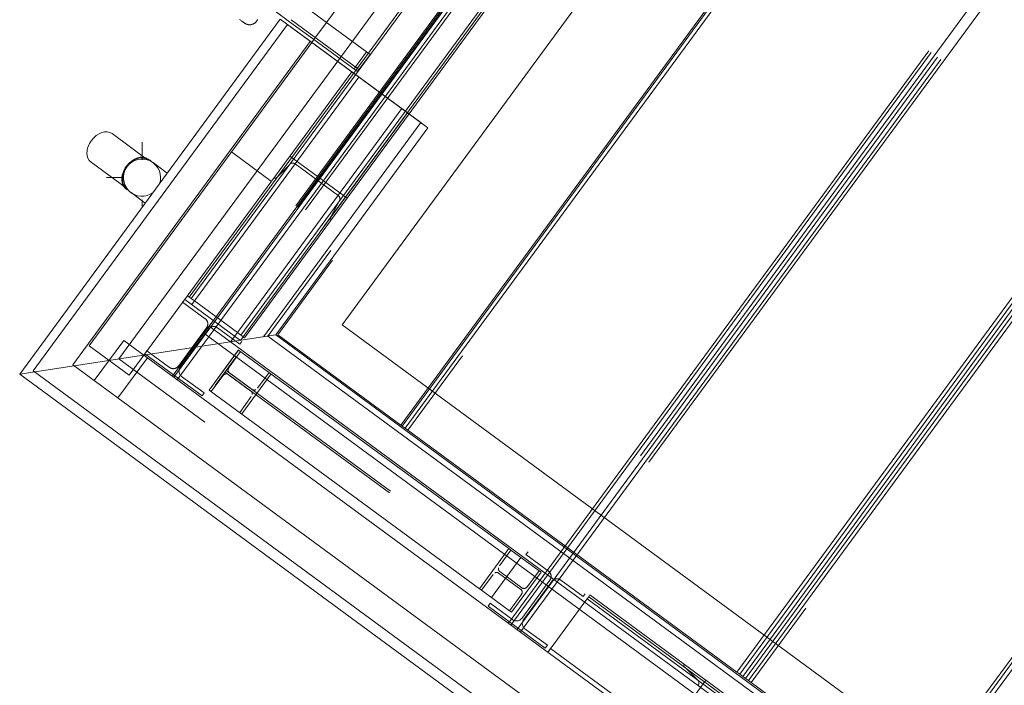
# Model space of a CAD drawing. Header units: metres. Extents: x 135583 to 135939, y 457896 to 458258.
# Tile 509 of 599: x 135670.48 to 135673.25, y 458150.51 to 458152.38. Entities that reach past the tile are written whole.
import ezdxf

# ---------------------------------------------------------------- set-up
doc = ezdxf.new("R2010")
doc.units = ezdxf.units.M
doc.linetypes.add('Hidden', pattern=[4, 2, -2])
doc.layers.add('NIEUWE INSTALLATIE', color=250, linetype='Continuous', lineweight=0)

msp = doc.modelspace()

# ---------------------------------------------------------------- linework, layer by layer
at = {"layer": 'NIEUWE INSTALLATIE', "linetype": 'Hidden'}
for p, q in [((135670.7588, 458151.4252), (135675.4362, 458157.7917)), ((135670.7588, 458151.4252), (135675.4362, 458157.7917)), ((135673.7241, 458154.9547), (135671.1782, 458151.4894)), ((135673.7241, 458154.9547), (135671.1782, 458151.4894)), ((135673.7241, 458154.9547), (135671.1782, 458151.4894)), ((135673.7241, 458154.9547), (135671.1782, 458151.4894)), ((135673.7284, 458154.9267), (135671.2062, 458151.4936)), ((135673.7284, 458154.9267), (135671.2062, 458151.4936)), ((135671.5527, 458151.239), (135674.0749, 458154.6721)), ((135671.5527, 458151.239), (135674.0749, 458154.6721)), ((135671.5567, 458151.2361), (135674.079, 458154.6692)), ((135671.5567, 458151.2361), (135674.079, 458154.6692)), ((135671.5648, 458151.2302), (135674.087, 458154.6633)), ((135671.5648, 458151.2302), (135674.087, 458154.6633)), ((135674.095, 458154.6574), (135671.5728, 458151.2243)), ((135674.095, 458154.6574), (135671.5728, 458151.2243)), ((135672.4996, 458150.5434), (135675.0219, 458153.9764)), ((135672.4996, 458150.5434), (135675.0219, 458153.9764)), ((135672.5077, 458150.5375), (135675.0299, 458153.9706)), ((135672.5077, 458150.5375), (135675.0299, 458153.9706)), ((135672.5158, 458150.5315), (135675.038, 458153.9646)), ((135672.5158, 458150.5315), (135675.038, 458153.9646)), ((135672.5238, 458150.5256), (135675.046, 458153.9587)), ((135672.5238, 458150.5256), (135675.046, 458153.9587)), ((135672.5319, 458150.5197), (135675.0541, 458153.9528)), ((135672.5319, 458150.5197), (135675.0541, 458153.9528)), ((135675.0621, 458153.9469), (135672.5399, 458150.5138)), ((135675.0621, 458153.9469), (135672.5399, 458150.5138)), ((135670.9565, 458151.5997), (135672.3684, 458153.5215)), ((135670.9565, 458151.5997), (135672.3684, 458153.5215)), ((135670.9622, 458151.5956), (135672.374, 458153.5173)), ((135670.9622, 458151.5956), (135672.374, 458153.5173)), ((135670.9134, 458151.3737), (135672.4527, 458153.469)), ((135670.9134, 458151.3737), (135672.4527, 458153.469)), ((135670.9226, 458151.3669), (135672.462, 458153.4622)), ((135670.9226, 458151.3669), (135672.462, 458153.4622)), ((135671.013, 458151.5178), (135672.4487, 458153.472)), ((135671.013, 458151.5178), (135672.4487, 458153.472)), ((135672.4413, 458153.4679), (135671.0294, 458151.5462)), ((135672.4413, 458153.4679), (135671.0294, 458151.5462)), ((135672.447, 458153.4637), (135671.0352, 458151.542)), ((135672.447, 458153.4637), (135671.0352, 458151.542)), ((135672.4688, 458153.4572), (135670.9295, 458151.3619)), ((135672.4688, 458153.4572), (135670.9295, 458151.3619)), ((135671.1024, 458151.4926), (135672.5143, 458153.4143)), ((135671.1024, 458151.4926), (135672.5143, 458153.4143)), ((135672.5199, 458153.4101), (135671.1081, 458151.4884)), ((135672.5199, 458153.4101), (135671.1081, 458151.4884)), ((135671.1129, 458151.4849), (135672.5247, 458153.4066)), ((135671.1129, 458151.4849), (135672.5247, 458153.4066)), ((135671.8562, 458150.681), (135673.3956, 458152.7763)), ((135671.8562, 458150.681), (135673.3956, 458152.7763)), ((135671.8631, 458150.676), (135673.4024, 458152.7713)), ((135671.8631, 458150.676), (135673.4024, 458152.7713)), ((135673.4117, 458152.7644), (135671.8724, 458150.6692)), ((135673.4117, 458152.7644), (135671.8724, 458150.6692)), ((135671.8804, 458150.6633), (135673.4198, 458152.7585)), ((135671.8804, 458150.6633), (135673.4198, 458152.7585)), ((135671.8897, 458150.6564), (135673.4291, 458152.7517)), ((135671.8897, 458150.6564), (135673.4291, 458152.7517)), ((135673.4359, 458152.7467), (135671.8965, 458150.6514)), ((135673.4359, 458152.7467), (135671.8965, 458150.6514)), ((135671.3394, 458152.376), (135671.275, 458152.4233)), ((135671.3394, 458152.376), (135671.275, 458152.4233)), ((135671.3081, 458152.3333), (135671.2437, 458152.3806)), ((135671.3081, 458152.3333), (135671.2437, 458152.3806)), ((135671.3081, 458152.3333), (135671.2437, 458152.3806)), ((135671.3081, 458152.3333), (135671.2437, 458152.3806)), ((135671.2334, 458152.3668), (135670.5172, 458151.3918)), ((135671.2334, 458152.3668), (135670.5172, 458151.3918)), ((135671.2334, 458152.3668), (135671.2335, 458152.3669)), ((135671.2334, 458152.3668), (135671.2335, 458152.3669)), ((135671.609, 458152.0909), (135671.2334, 458152.3668)), ((135671.609, 458152.0909), (135671.2334, 458152.3668)), ((135671.2395, 458152.375), (135671.3039, 458152.3277)), ((135671.2395, 458152.375), (135671.3039, 458152.3277)), ((135671.308, 458152.3247), (135671.3435, 458152.373)), ((135671.308, 458152.3247), (135671.3435, 458152.373)), ((135671.4349, 458152.2402), (135671.3081, 458152.3333)), ((135671.4349, 458152.2402), (135671.3081, 458152.3333)), ((135671.2979, 458152.3194), (135670.629, 458151.4089)), ((135671.2979, 458152.3194), (135670.629, 458151.4089)), ((135670.6745, 458151.4624), (135671.3021, 458152.3166)), ((135670.6745, 458151.4624), (135671.3021, 458152.3166)), ((135671.298, 458152.3195), (135671.2979, 458152.3194)), ((135671.298, 458152.3195), (135671.2979, 458152.3194)), ((135671.4563, 458152.2901), (135671.4208, 458152.2418)), ((135671.4563, 458152.2901), (135671.4208, 458152.2418)), ((135671.4149, 458152.2337), (135670.7873, 458151.3795)), ((135671.4149, 458152.2337), (135670.7873, 458151.3795)), ((135670.9643, 458151.5783), (135671.435, 458152.2189)), ((135670.9643, 458151.5783), (135671.435, 458152.2189)), ((135671.5559, 458152.1301), (135671.0852, 458151.4894)), ((135671.5559, 458152.1301), (135671.0852, 458151.4894)), ((135671.1286, 458151.5147), (135671.5719, 458152.1181)), ((135671.1286, 458151.5147), (135671.5719, 458152.1181)), ((135671.1656, 458151.4874), (135671.609, 458152.0909)), ((135671.1656, 458151.4874), (135671.609, 458152.0909)), ((135672.8233, 458149.9705), (135674.3627, 458152.0658)), ((135672.8233, 458149.9705), (135674.3627, 458152.0658)), ((135672.8301, 458149.9655), (135674.3695, 458152.0608)), ((135672.8301, 458149.9655), (135674.3695, 458152.0608)), ((135674.3788, 458152.054), (135672.8394, 458149.9587)), ((135674.3788, 458152.054), (135672.8394, 458149.9587)), ((135671.0755, 458152.0082), (135671.1883, 458151.9253)), ((135671.0755, 458152.0082), (135671.1883, 458151.9253)), ((135671.4014, 458151.8776), (135671.2402, 458151.996)), ((135671.4014, 458151.8776), (135671.2402, 458151.996)), ((135671.2042, 458151.9368), (135671.2389, 458151.9722)), ((135671.2042, 458151.9368), (135671.2389, 458151.9722)), ((135671.2549, 458151.9746), (135671.3766, 458151.8852)), ((135671.2549, 458151.9746), (135671.3766, 458151.8852)), ((135671.3791, 458151.8692), (135671.3557, 458151.8255)), ((135671.3791, 458151.8692), (135671.3557, 458151.8255)), ((135670.9565, 458151.5997), (135670.9517, 458151.6033)), ((135670.9565, 458151.5997), (135670.9517, 458151.6033)), ((135670.9442, 458151.5931), (135670.9383, 458151.585)), ((135670.9442, 458151.5931), (135670.9383, 458151.585)), ((135670.9383, 458151.585), (135671.0017, 458151.5384)), ((135670.9383, 458151.585), (135671.0017, 458151.5384)), ((135671.1013, 458151.4776), (135670.9442, 458151.5931)), ((135671.1013, 458151.4776), (135670.9442, 458151.5931)), ((135670.9622, 458151.5956), (135670.9565, 458151.5997)), ((135670.9622, 458151.5956), (135670.9565, 458151.5997)), ((135670.9715, 458151.5888), (135670.9622, 458151.5956)), ((135670.9715, 458151.5888), (135670.9622, 458151.5956)), ((135670.9718, 458151.5885), (135670.9715, 458151.5888)), ((135670.9718, 458151.5885), (135670.9715, 458151.5888)), ((135671.0927, 458151.4997), (135670.9719, 458151.5885)), ((135671.0927, 458151.4997), (135670.9719, 458151.5885)), ((135670.9982, 458151.4976), (135671.0129, 458151.5177)), ((135670.9982, 458151.4976), (135671.0129, 458151.5177)), ((135671.0129, 458151.5177), (135680.6836, 458144.4129)), ((135671.0129, 458151.5177), (135680.6836, 458144.4129)), ((135671.0056, 458151.5132), (135670.9262, 458151.4052)), ((135671.0056, 458151.5132), (135670.9262, 458151.4052)), ((135670.9315, 458151.4014), (135671.0108, 458151.5094)), ((135670.9315, 458151.4014), (135671.0108, 458151.5094)), ((135670.9389, 458151.417), (135670.9981, 458151.4976)), ((135670.9389, 458151.417), (135670.9981, 458151.4976)), ((135670.9981, 458151.4976), (135680.6688, 458144.3927)), ((135670.9981, 458151.4976), (135680.6688, 458144.3927)), ((135671.036, 458151.5132), (135671.0994, 458151.4666)), ((135671.036, 458151.5132), (135671.0994, 458151.4666)), ((135671.0931, 458151.4994), (135671.0928, 458151.4996)), ((135671.0931, 458151.4994), (135671.0928, 458151.4996)), ((135671.1024, 458151.4926), (135671.0931, 458151.4994)), ((135671.1024, 458151.4926), (135671.0931, 458151.4994)), ((135671.1286, 458151.5147), (135671.1013, 458151.4776)), ((135671.1286, 458151.5147), (135671.1013, 458151.4776)), ((135671.1081, 458151.4884), (135671.1024, 458151.4926)), ((135671.1081, 458151.4884), (135671.1024, 458151.4926)), ((135671.2062, 458151.4936), (135671.5527, 458151.239)), ((135671.2062, 458151.4936), (135671.5527, 458151.239)), ((135670.7873, 458151.3795), (135670.6745, 458151.4624)), ((135670.7873, 458151.3795), (135670.6745, 458151.4624)), ((135670.6894, 458151.3645), (135670.7723, 458151.4774)), ((135670.6894, 458151.3645), (135670.7723, 458151.4774)), ((135670.7723, 458151.4774), (135680.717, 458144.1712)), ((135670.7723, 458151.4774), (135680.717, 458144.1712)), ((135671.0734, 458151.4733), (135671.0852, 458151.4894)), ((135671.0734, 458151.4733), (135671.0852, 458151.4894)), ((135671.0994, 458151.4666), (135671.1054, 458151.4746)), ((135671.0994, 458151.4666), (135671.1054, 458151.4746)), ((135680.6003, 458144.4989), (135671.1013, 458151.4776)), ((135680.6003, 458144.4989), (135671.1013, 458151.4776)), ((135671.1129, 458151.4849), (135671.1081, 458151.4884)), ((135671.1129, 458151.4849), (135671.1081, 458151.4884)), ((135680.609, 458144.5496), (135671.1656, 458151.4874)), ((135680.609, 458144.5496), (135671.1656, 458151.4874)), ((135671.1782, 458151.4894), (135680.6071, 458144.5621)), ((135671.1782, 458151.4894), (135680.6071, 458144.5621)), ((135671.1782, 458151.4894), (135680.6071, 458144.5621)), ((135671.1782, 458151.4894), (135680.6071, 458144.5621)), ((135670.8376, 458151.448), (135670.8317, 458151.4399)), ((135670.8376, 458151.448), (135670.8317, 458151.4399)), ((135670.8317, 458151.4399), (135670.9929, 458151.3215)), ((135670.8317, 458151.4399), (135670.9929, 458151.3215)), ((135670.9011, 458151.4014), (135670.8376, 458151.448)), ((135670.9011, 458151.4014), (135670.8376, 458151.448)), ((135671.0958, 458151.4506), (135671.0129, 458151.3378)), ((135671.0958, 458151.4506), (135671.0129, 458151.3378)), ((135671.0131, 458151.3377), (135671.096, 458151.4505)), ((135671.0131, 458151.3377), (135671.096, 458151.4505)), ((135671.069, 458151.4018), (135671.1017, 458151.4463)), ((135671.069, 458151.4018), (135671.1017, 458151.4463)), ((135671.096, 458151.4505), (135671.0958, 458151.4506)), ((135671.096, 458151.4505), (135671.0958, 458151.4506)), ((135671.8573, 458150.8912), (135671.096, 458151.4505)), ((135671.8573, 458150.8912), (135671.096, 458151.4505)), ((135670.629, 458151.4089), (135680.6905, 458144.0169)), ((135670.629, 458151.4089), (135680.6905, 458144.0169)), ((135670.7561, 458151.3156), (135670.839, 458151.4284)), ((135670.7561, 458151.3156), (135670.839, 458151.4284)), ((135670.7588, 458151.4252), (135671.0006, 458151.2476)), ((135670.7588, 458151.4252), (135671.0006, 458151.2476)), ((135670.9241, 458151.3968), (135670.9389, 458151.417)), ((135670.9241, 458151.3968), (135670.9389, 458151.417)), ((135680.6096, 458144.3122), (135670.9389, 458151.417)), ((135680.6096, 458144.3122), (135670.9389, 458151.417)), ((135671.0298, 458151.3503), (135671.089, 458151.4309)), ((135671.0298, 458151.3503), (135671.089, 458151.4309)), ((135670.5172, 458151.3918), (135680.7076, 458143.9051)), ((135670.5172, 458151.3918), (135680.7076, 458143.9051)), ((135670.9093, 458151.3767), (135670.9241, 458151.3968)), ((135670.9093, 458151.3767), (135670.9241, 458151.3968)), ((135680.5948, 458144.292), (135670.9241, 458151.3968)), ((135680.5948, 458144.292), (135670.9241, 458151.3968)), ((135674.7443, 458148.6798), (135671.0577, 458151.3883)), ((135674.7443, 458148.6798), (135671.0577, 458151.3883)), ((135674.7443, 458148.6798), (135671.0577, 458151.3883)), ((135674.7443, 458148.6798), (135671.0577, 458151.3883)), ((135674.7476, 458148.6843), (135671.061, 458151.3928)), ((135674.7476, 458148.6843), (135671.061, 458151.3928)), ((135674.7476, 458148.6843), (135671.061, 458151.3928)), ((135674.7476, 458148.6843), (135671.061, 458151.3928)), ((135671.0669, 458151.3816), (135671.1305, 458151.3349)), ((135671.0669, 458151.3816), (135671.1305, 458151.3349)), ((135671.1338, 458151.3393), (135671.0702, 458151.386)), ((135671.1338, 458151.3393), (135671.0702, 458151.386)), ((135671.1049, 458151.2703), (135671.1877, 458151.3831)), ((135671.1049, 458151.2703), (135671.1877, 458151.3831)), ((135671.1819, 458151.3874), (135671.1492, 458151.3429)), ((135671.1819, 458151.3874), (135671.1492, 458151.3429)), ((135670.9988, 458151.3296), (135670.9353, 458151.3762)), ((135670.9988, 458151.3296), (135670.9353, 458151.3762)), ((135671.0188, 458151.3335), (135671.0515, 458151.378)), ((135671.0188, 458151.3335), (135671.0515, 458151.378)), ((135670.9929, 458151.3215), (135670.9988, 458151.3296)), ((135670.9929, 458151.3215), (135670.9988, 458151.3296)), ((135671.0129, 458151.3378), (135671.0131, 458151.3377)), ((135671.0129, 458151.3378), (135671.0131, 458151.3377)), ((135671.0131, 458151.3377), (135671.7744, 458150.7784)), ((135671.0131, 458151.3377), (135671.7744, 458150.7784)), ((135671.1317, 458151.3191), (135671.099, 458151.2746)), ((135671.1317, 458151.3191), (135671.099, 458151.2746)), ((135680.4295, 458144.3204), (135671.0006, 458151.2476)), ((135680.4295, 458144.3204), (135671.0006, 458151.2476)), ((135671.5567, 458151.2361), (135671.5527, 458151.239)), ((135671.5567, 458151.2361), (135671.5527, 458151.239)), ((135671.5648, 458151.2302), (135671.5567, 458151.2361)), ((135671.5648, 458151.2302), (135671.5567, 458151.2361)), ((135671.5728, 458151.2243), (135671.5648, 458151.2302)), ((135671.5728, 458151.2243), (135671.5648, 458151.2302)), ((135671.5728, 458151.2243), (135672.4996, 458150.5434)), ((135671.5728, 458151.2243), (135672.4996, 458150.5434)), ((135671.8573, 458150.8912), (135671.7744, 458150.7784)), ((135671.8573, 458150.8912), (135671.7744, 458150.7784)), ((135671.8304, 458150.8424), (135671.8631, 458150.8869)), ((135671.8304, 458150.8424), (135671.8631, 458150.8869)), ((135671.8631, 458150.8869), (135671.8573, 458150.8912)), ((135671.8631, 458150.8869), (135671.8573, 458150.8912)), ((135671.8631, 458150.8869), (135671.9421, 458150.8289)), ((135671.8631, 458150.8869), (135671.9421, 458150.8289)), ((135671.9113, 458150.8826), (135671.9053, 458150.8745)), ((135671.9113, 458150.8826), (135671.9053, 458150.8745)), ((135671.8912, 458150.8663), (135671.8083, 458150.7535)), ((135671.8912, 458150.8663), (135671.8083, 458150.7535)), ((135671.9053, 458150.8745), (135671.9688, 458150.8279)), ((135671.9053, 458150.8745), (135671.9688, 458150.8279)), ((135671.8941, 458150.7807), (135671.8314, 458150.8267)), ((135671.8941, 458150.7807), (135671.8314, 458150.8267)), ((135671.865, 458150.7118), (135671.9479, 458150.8246)), ((135671.865, 458150.7118), (135671.9479, 458150.8246)), ((135671.9421, 458150.8289), (135671.9094, 458150.7843)), ((135671.9421, 458150.8289), (135671.9094, 458150.7843)), ((135671.9479, 458150.8246), (135671.9421, 458150.8289)), ((135671.9479, 458150.8246), (135671.9421, 458150.8289)), ((135671.7802, 458150.7741), (135671.8129, 458150.8186)), ((135671.7802, 458150.7741), (135671.8129, 458150.8186)), ((135671.8282, 458150.8223), (135671.8909, 458150.7763)), ((135671.8282, 458150.8223), (135671.8909, 458150.7763)), ((135671.9726, 458150.8027), (135671.8933, 458150.6947)), ((135671.9726, 458150.8027), (135671.8933, 458150.6947)), ((135671.8985, 458150.6909), (135671.9779, 458150.7989)), ((135671.8985, 458150.6909), (135671.9779, 458150.7989)), ((135672.0031, 458150.8027), (135672.0665, 458150.7561)), ((135672.0031, 458150.8027), (135672.0665, 458150.7561)), ((135671.7744, 458150.7784), (135671.7802, 458150.7741)), ((135671.7744, 458150.7784), (135671.7802, 458150.7741)), ((135671.7802, 458150.7741), (135671.8592, 458150.716)), ((135671.7802, 458150.7741), (135671.8592, 458150.716)), ((135671.8919, 458150.7606), (135671.8592, 458150.716)), ((135671.8919, 458150.7606), (135671.8592, 458150.716)), ((135671.9817, 458150.6192), (135672.0711, 458150.7409)), ((135671.9817, 458150.6192), (135672.0711, 458150.7409)), ((135672.0665, 458150.7561), (135672.0724, 458150.7642)), ((135672.0665, 458150.7561), (135672.0724, 458150.7642)), ((135672.0711, 458150.7409), (135672.0779, 458150.7502)), ((135672.0711, 458150.7409), (135672.0779, 458150.7502)), ((135672.0779, 458150.7502), (135672.077, 458150.749)), ((135672.0779, 458150.7502), (135672.077, 458150.749)), ((135672.0779, 458150.7502), (135672.0821, 458150.7558)), ((135672.0779, 458150.7502), (135672.0821, 458150.7558)), ((135672.0779, 458150.7502), (135674.7975, 458148.7522)), ((135672.0779, 458150.7502), (135674.7975, 458148.7522)), ((135672.0821, 458150.7558), (135672.0856, 458150.7607)), ((135672.0821, 458150.7558), (135672.0856, 458150.7607)), ((135672.0838, 458150.7582), (135672.0821, 458150.7558)), ((135672.0838, 458150.7582), (135672.0821, 458150.7558)), ((135672.0821, 458150.7558), (135674.8016, 458148.7578)), ((135672.0821, 458150.7558), (135674.8016, 458148.7578)), ((135672.0856, 458150.7607), (135674.8052, 458148.7627)), ((135672.0856, 458150.7607), (135674.8052, 458148.7627)), ((135671.8047, 458150.7375), (135671.7988, 458150.7295)), ((135671.8047, 458150.7375), (135671.7988, 458150.7295)), ((135671.7988, 458150.7295), (135671.9599, 458150.611)), ((135671.7988, 458150.7295), (135671.9599, 458150.611)), ((135671.8681, 458150.6909), (135671.8047, 458150.7375)), ((135671.8681, 458150.6909), (135671.8047, 458150.7375)), ((135671.8592, 458150.716), (135671.865, 458150.7118)), ((135671.8592, 458150.716), (135671.865, 458150.7118)), ((135671.9659, 458150.6191), (135671.9024, 458150.6657)), ((135671.9659, 458150.6191), (135671.9024, 458150.6657)), ((135671.9599, 458150.611), (135671.9659, 458150.6191)), ((135671.9599, 458150.611), (135671.9659, 458150.6191)), ((135671.9672, 458150.5995), (135671.9708, 458150.6043)), ((135671.9672, 458150.5995), (135671.9708, 458150.6043)), ((135671.9708, 458150.6043), (135671.969, 458150.6019)), ((135671.9708, 458150.6043), (135671.969, 458150.6019)), ((135671.9708, 458150.6043), (135671.9749, 458150.61)), ((135671.9708, 458150.6043), (135671.9749, 458150.61)), ((135674.6903, 458148.6063), (135671.9708, 458150.6043)), ((135674.6903, 458148.6063), (135671.9708, 458150.6043)), ((135671.9749, 458150.61), (135671.9817, 458150.6192)), ((135671.9749, 458150.61), (135671.9817, 458150.6192)), ((135671.9758, 458150.6112), (135671.9749, 458150.61)), ((135671.9758, 458150.6112), (135671.9749, 458150.61)), ((135671.9749, 458150.61), (135674.6945, 458148.612)), ((135671.9749, 458150.61), (135674.6945, 458148.612)), ((135672.3527, 458150.557), (135672.388, 458150.5224)), ((135672.3527, 458150.557), (135672.388, 458150.5224)), ((135672.2934, 458150.3598), (135672.4119, 458150.521)), ((135672.2934, 458150.3598), (135672.4119, 458150.521)), ((135672.5077, 458150.5375), (135672.4997, 458150.5433)), ((135672.5077, 458150.5375), (135672.4997, 458150.5433)), ((135672.5158, 458150.5315), (135672.5077, 458150.5375)), ((135672.5158, 458150.5315), (135672.5077, 458150.5375)), ((135672.5238, 458150.5256), (135672.5158, 458150.5315)), ((135672.5238, 458150.5256), (135672.5158, 458150.5315)), ((135672.5319, 458150.5197), (135672.5238, 458150.5256)), ((135672.5319, 458150.5197), (135672.5238, 458150.5256)), ((135672.5398, 458150.5138), (135672.5319, 458150.5197)), ((135672.5398, 458150.5138), (135672.5319, 458150.5197)), ((135672.5399, 458150.5138), (135673.4667, 458149.8329)), ((135672.5399, 458150.5138), (135673.4667, 458149.8329))]:
    msp.add_line(p, q, dxfattribs=at)
at = {"layer": 'NIEUWE INSTALLATIE'}
for p, q in [((135671.3879, 458151.5214), (135673.5194, 458154.4226)), ((135671.3879, 458151.5214), (135673.5194, 458154.4226)), ((135671.3435, 458152.373), (135671.9829, 458153.2434)), ((135670.4793, 458151.3825), (135671.2134, 458152.3818)), ((135671.1992, 458152.4046), (135671.2395, 458152.375)), ((135671.2134, 458152.3818), (135671.6293, 458152.0762)), ((135671.4662, 458152.2829), (135671.3395, 458152.376)), ((135671.3021, 458152.3166), (135671.308, 458152.3247)), ((135671.304, 458152.3276), (135671.4307, 458152.2345)), ((135671.4662, 458152.2829), (135671.4307, 458152.2345)), ((135671.2006, 458151.4928), (135671.6293, 458152.0762)), ((135670.8395, 458151.9864), (135670.7394, 458152.0599)), ((135670.8238, 458151.9863), (135670.8238, 458152.0359)), ((135670.6802, 458151.9793), (135670.7803, 458151.9058)), ((135670.8951, 458151.9485), (135670.8548, 458151.9781)), ((135670.7238, 458151.9359), (135670.7729, 458151.9359)), ((135670.7928, 458151.8937), (135670.8331, 458151.8641)), ((135670.8238, 458151.8514), (135670.8238, 458151.8735)), ((135680.575, 458144.7718), (135671.3879, 458151.5214)), ((135680.575, 458144.7718), (135671.3879, 458151.5214)), ((135670.4793, 458151.3825), (135671.2006, 458151.4928)), ((135680.6037, 458144.5845), (135671.2006, 458151.4928)), ((135680.714, 458143.8632), (135670.4793, 458151.3825))]:
    msp.add_line(p, q, dxfattribs=at)
at = {"layer": 'NIEUWE INSTALLATIE', "flags": 128}
for points in [[(135671.1125, 458152.3711), (135671.1125, 458152.3711), (135671.1123, 458152.3713), (135671.1119, 458152.3715), (135671.1115, 458152.3719), (135671.1109, 458152.3723), (135671.1102, 458152.3728), (135671.1094, 458152.3734), (135671.1084, 458152.3741), (135671.1074, 458152.3749), (135671.1062, 458152.3758), (135671.1048, 458152.3767), (135671.1034, 458152.3778), (135671.1019, 458152.3789), (135671.1002, 458152.3801), (135671.0984, 458152.3814)], [(135671.1463, 458152.3763), (135671.1468, 458152.3771), (135671.1474, 458152.3779), (135671.1479, 458152.3787), (135671.1483, 458152.3795), (135671.1487, 458152.3804), (135671.1491, 458152.3813)], [(135671.1074, 458152.3749), (135671.1082, 458152.3743), (135671.1091, 458152.3736), (135671.11, 458152.373), (135671.1107, 458152.3724), (135671.1114, 458152.372), (135671.1118, 458152.3716), (135671.1122, 458152.3713), (135671.1124, 458152.3712), (135671.1125, 458152.3711)], [(135671.1125, 458152.3711), (135671.1133, 458152.3705), (135671.1141, 458152.37), (135671.115, 458152.3695), (135671.1158, 458152.3691), (135671.1167, 458152.3686), (135671.1176, 458152.3683), (135671.1185, 458152.3679), (135671.1194, 458152.3676), (135671.1203, 458152.3673), (135671.1212, 458152.3671), (135671.1222, 458152.3669), (135671.1231, 458152.3667), (135671.1241, 458152.3666), (135671.125, 458152.3665), (135671.126, 458152.3664), (135671.127, 458152.3664), (135671.1279, 458152.3664), (135671.1289, 458152.3665), (135671.1299, 458152.3666), (135671.1308, 458152.3667), (135671.1318, 458152.3669), (135671.1327, 458152.3671), (135671.1336, 458152.3674), (135671.1346, 458152.3677), (135671.1355, 458152.368), (135671.1364, 458152.3684), (135671.1372, 458152.3688), (135671.1381, 458152.3692), (135671.139, 458152.3697), (135671.1398, 458152.3702), (135671.1406, 458152.3707), (135671.1414, 458152.3713), (135671.1421, 458152.3719), (135671.1429, 458152.3725), (135671.1436, 458152.3732), (135671.1443, 458152.3738), (135671.1449, 458152.3746), (135671.1455, 458152.3753), (135671.1461, 458152.3761), (135671.1463, 458152.3763)], [(135670.841, 458151.9883), (135670.8423, 458151.9873), (135670.8435, 458151.9864), (135670.8447, 458151.9855), (135670.8459, 458151.9847), (135670.8469, 458151.9839), (135670.848, 458151.9831), (135670.8489, 458151.9824), (135670.8498, 458151.9818), (135670.8506, 458151.9812)], [(135670.8749, 458151.9243), (135670.8744, 458151.9223), (135670.8738, 458151.9203), (135670.8731, 458151.9183)], [(135670.7823, 458151.9014), (135670.781, 458151.9023), (135670.7798, 458151.9032), (135670.7789, 458151.9039)], [(135670.8541, 458151.8932), (135670.8524, 458151.892), (135670.8506, 458151.8909)]]:
    msp.add_lwpolyline(points, dxfattribs=at)
at = {"layer": 'NIEUWE INSTALLATIE'}
msp.add_arc((135670.8238, 458151.9359), 0.0524, 143.696, 306.9693, dxfattribs=at)
for centre, major_axis, ratio, start_param, end_param in [((135670.7098, 458152.0196), (0.0296, 0.0403), 0.707107, 0, 1.570796), ((135670.7098, 458152.0196), (0.0296, 0.0403), 0.707107, 1.570796, 3.141593), ((135670.8099, 458151.9461), (0.031, 0.0422), 0.707107, 0, 1.570796), ((135670.8099, 458151.9461), (0.0296, 0.0403), 0.707107, 0, 1.570796), ((135670.8238, 458151.9359), (0.0524, 0), 1, 5.941496, 8.791154), ((135670.8099, 458151.9461), (0.0296, 0.0403), 0.707107, 1.570796, 3.141593), ((135670.8099, 458151.9461), (0.031, 0.0422), 0.707107, 1.570796, 3.336177)]:
    msp.add_ellipse(centre, major_axis=major_axis, ratio=ratio, start_param=start_param, end_param=end_param, dxfattribs=at)
at = {"layer": 'NIEUWE INSTALLATIE', "linetype": 'Hidden'}
for centre, major_axis, ratio, start_param, end_param in [((135671.2481, 458151.9654), (0.0053, 0.0102), 1, 6.127248, 7.698045), ((135671.2481, 458151.9654), (0.0053, 0.0102), 1, 6.127248, 7.698045), ((135671.1994, 458151.9404), (0.00391, 0.00455), 1, 3.21748, 4.788276), ((135671.1994, 458151.9404), (0.00391, 0.00455), 1, 3.21748, 4.788276), ((135671.3698, 458151.876), (-0.0052, 0.0103), 1, 3.610179, 5.180975), ((135671.3698, 458151.876), (-0.0052, 0.0103), 1, 3.610179, 5.180975), ((135671.3606, 458151.822), (-0.00271, 0.00535), 1, 0.468586, 2.039382), ((135671.3606, 458151.822), (-0.00271, 0.00535), 1, 0.468586, 2.039382), ((135670.9911, 458151.5239), (0.0138, 0.0116), 1, 4.949151, 6.519948), ((135670.9911, 458151.5239), (0.0138, 0.0116), 1, 4.949151, 6.519948), ((135671.0253, 458151.4987), (0, 0.018), 1, 5.649561, 7.220357), ((135671.0253, 458151.4987), (0, 0.018), 1, 5.649561, 7.220357), ((135670.9117, 458151.4159), (0.0094, 0.0154), 1, 3.056604, 4.627401), ((135670.9117, 458151.4159), (0.0094, 0.0154), 1, 3.056604, 4.627401), ((135670.946, 458151.3907), (-0.0137, 0.0117), 1, 0.075887, 1.646683), ((135670.946, 458151.3907), (-0.0137, 0.0117), 1, 0.075887, 1.646683), ((135671.0598, 458151.3719), (0.0071, 0.00967), 0.857493, 0, 1.570796), ((135671.0598, 458151.3719), (0.0071, 0.00967), 0.857493, 0, 1.570796), ((135671.0773, 458151.3957), (0.0071, 0.00967), 0.857493, 1.570796, 3.141593), ((135671.0773, 458151.3957), (0.0071, 0.00967), 0.857493, 1.570796, 3.141593), ((135671.1234, 458151.3252), (0.0071, 0.00967), 0.857493, 5.235988, 6.283185), ((135671.1234, 458151.3252), (0.0071, 0.00967), 0.857493, 5.235988, 6.283185), ((135671.1409, 458151.349), (0.0071, 0.00967), 0.857493, 3.141593, 4.18879), ((135671.1409, 458151.349), (0.0071, 0.00967), 0.857493, 3.141593, 4.18879), ((135671.8211, 458150.8126), (0.0071, 0.00967), 0.845489, 0, 1.047198), ((135671.8211, 458150.8126), (0.0071, 0.00967), 0.845489, 0, 1.047198), ((135671.8386, 458150.8364), (0.0071, 0.00967), 0.845489, 2.094395, 3.141593), ((135671.8386, 458150.8364), (0.0071, 0.00967), 0.845489, 2.094395, 3.141593), ((135671.9581, 458150.8134), (-0.013, 0.0125), 1, 3.272808, 4.843605), ((135671.9581, 458150.8134), (-0.013, 0.0125), 1, 3.272808, 4.843605), ((135671.9924, 458150.7882), (0.0177, 0.0031), 1, 0.762587, 2.333384), ((135671.9924, 458150.7882), (0.0177, 0.0031), 1, 0.762587, 2.333384), ((135671.8838, 458150.7666), (0.0071, 0.00967), 0.845489, 4.712389, 6.283185), ((135671.8838, 458150.7666), (0.0071, 0.00967), 0.845489, 4.712389, 6.283185), ((135671.9012, 458150.7904), (0.0071, 0.00967), 0.845489, 3.141593, 4.712389), ((135671.9012, 458150.7904), (0.0071, 0.00967), 0.845489, 3.141593, 4.712389), ((135671.8788, 458150.7054), (0.0015, 0.0179), 1, 2.592957, 4.163753), ((135671.8788, 458150.7054), (0.0015, 0.0179), 1, 2.592957, 4.163753), ((135671.9131, 458150.6802), (-0.0081, 0.0161), 1, 0.468586, 2.039382), ((135671.9131, 458150.6802), (-0.0081, 0.0161), 1, 0.468586, 2.039382), ((135672.3562, 458150.5619), (-0.00182, 0.00572), 1, 0.629461, 2.200258), ((135672.3562, 458150.5619), (-0.00182, 0.00572), 1, 0.629461, 2.200258), ((135672.3812, 458150.5131), (-0.0052, 0.0103), 1, 3.610179, 5.180975), ((135672.3812, 458150.5131), (-0.0052, 0.0103), 1, 3.610179, 5.180975)]:
    msp.add_ellipse(centre, major_axis=major_axis, ratio=ratio, start_param=start_param, end_param=end_param, dxfattribs=at)

doc.saveas('drawing.dxf')
